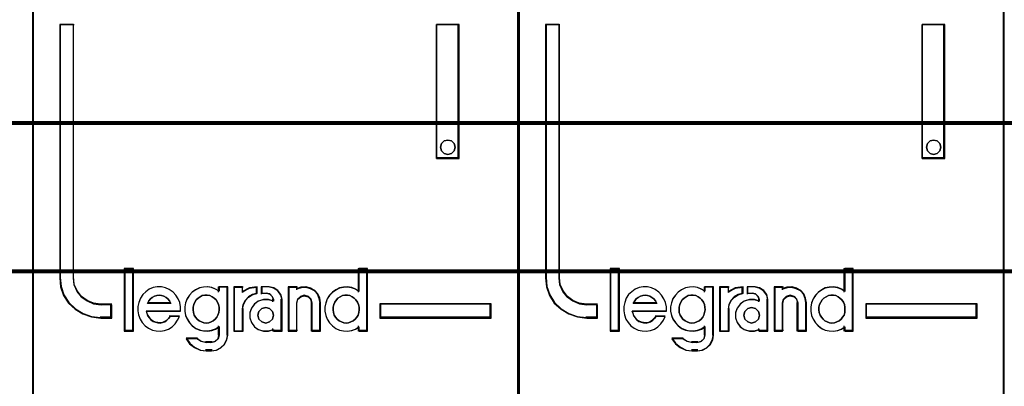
# Model space of a CAD drawing. Header units: millimetres. Extents: x -1290 to 1795, y -4192 to -1311.
# Tile 699 of 1056: x 1452.1 to 1459.39, y -2630.48 to -2627.77. Entities that reach past the tile are written whole.
import ezdxf

# ---------------------------------------------------------------- set-up
doc = ezdxf.new("R2010")
doc.units = ezdxf.units.MM
doc.layers.add('30', color=7, linetype='Continuous')
doc.layers.add('45', color=7, linetype='Continuous')
doc.layers.add('Aparatura', color=7, linetype='Continuous', lineweight=13)

# ---------------------------------------------------------------- blocks, each defined once
blk = doc.blocks.new('*U344')
at = {"layer": '45', "color": 7}
for points in [[(189.646347, -383.521822), (117.625529, -383.521822), (117.625529, -465.544591), (189.646347, -465.544591), (189.646347, -383.521822)], [(189.624863, -383.543367), (117.647013, -383.543367), (117.647013, -465.523047), (189.624863, -465.523047), (189.624863, -383.543367)]]:
    blk.add_lwpolyline(points, close=True, dxfattribs=at)
at = {"layer": '45', "color": 139}
blk.add_lwpolyline([(189.646347, -383.521822), (117.625529, -383.521822), (117.625529, -465.544591), (189.646347, -465.544591), (189.646347, -383.521822)], close=True, dxfattribs=at)
blk = doc.blocks.new('*U345')
at = {"layer": '45', "color": 7}
for points in [[(207.58889, -383.681609), (189.615912, -383.681609), (189.615912, -465.406348), (207.58889, -465.406348), (207.58889, -383.681609)], [(192.539497, -443.75791), (192.539497, -443.268689), (192.137597, -443.268689), (191.865891, -443.230211), (191.628147, -443.12577), (191.418707, -442.977355), (191.254551, -442.773971), (191.147, -442.532109), (191.118697, -442.268259), (191.118697, -432.890603), (190.614908, -432.890603), (190.614908, -442.268259), (190.648871, -442.603568), (190.756422, -442.922386), (190.937559, -443.202727), (191.186624, -443.433595), (191.475312, -443.609495), (191.792303, -443.719432), (192.137597, -443.75791), (192.539497, -443.75791)], [(204.559676, -432.890603), (204.559676, -437.852975), (205.395754, -437.852975), (205.395754, -432.890603), (204.559676, -432.890603)], [(205.21119, -437.304233), (205.247158, -437.434137), (205.21119, -437.575851), (205.115278, -437.664422), (204.977403, -437.705755), (204.845523, -437.664422), (204.749611, -437.575851), (204.713643, -437.434137), (204.749611, -437.304233), (204.845523, -437.203853), (204.977403, -437.174329), (205.115278, -437.203853), (205.21119, -437.304233)], [(193.325446, -444.231885), (193.325446, -441.941007), (193.019302, -441.941007), (193.019302, -444.231885), (193.325446, -444.231885)], [(206.589894, -443.23187), (202.466797, -443.23187), (202.466797, -443.75791), (206.589894, -443.75791), (206.589894, -443.23187)]]:
    blk.add_lwpolyline(points, close=True, dxfattribs=at)
at = {"layer": '45', "color": 139}
for points in [[(207.58889, -383.681609), (189.615912, -383.681609), (189.615912, -465.406348), (207.58889, -465.406348), (207.58889, -383.681609)], [(205.247158, -437.434137), (205.21119, -437.304233), (205.115278, -437.203853), (204.977403, -437.174329), (204.845523, -437.203853), (204.749611, -437.304233), (204.713643, -437.434137), (204.749611, -437.575851), (204.845523, -437.664422), (204.977403, -437.705755), (205.115278, -437.664422), (205.21119, -437.575851), (205.247158, -437.434137)], [(196.031998, -443.942832), (196.130188, -443.931465), (196.216827, -443.903047), (196.297689, -443.857577), (196.367, -443.800741), (196.430535, -443.72117), (196.470966, -443.647282), (196.499846, -443.55066), (196.522949, -443.454038), (196.511398, -443.357416), (196.49407, -443.260794), (196.453639, -443.175539), (196.401655, -443.084601), (196.332345, -443.022081), (196.257258, -442.970928), (196.170619, -442.931142), (196.078205, -442.914092), (195.991567, -442.914092), (195.893376, -442.931142), (195.81829, -442.970928), (195.737427, -443.022081), (195.668116, -443.084601), (195.621909, -443.175539), (195.581478, -443.260794), (195.552598, -443.357416), (195.552598, -443.454038), (195.56415, -443.55066), (195.59303, -443.647282), (195.639237, -443.72117), (195.696996, -443.800741), (195.777858, -443.857577), (195.858721, -443.903047), (195.945359, -443.931465), (196.031998, -443.942832)], [(201.215367, -443.942832), (201.307859, -443.931465), (201.394571, -443.903047), (201.481282, -443.857577), (201.550652, -443.800741), (201.60846, -443.72117), (201.660487, -443.647282), (201.68939, -443.55066), (201.695171, -443.454038), (201.695171, -443.357416), (201.677829, -443.260794), (201.637363, -443.175539), (201.579556, -443.084601), (201.510186, -443.022081), (201.440817, -442.970928), (201.354105, -442.931142), (201.267394, -442.914092), (201.16912, -442.914092), (201.082409, -442.931142), (200.995697, -442.970928), (200.914766, -443.022081), (200.856958, -443.084601), (200.799151, -443.175539), (200.758685, -443.260794), (200.735562, -443.357416), (200.735562, -443.454038), (200.747124, -443.55066), (200.776028, -443.647282), (200.828055, -443.72117), (200.885862, -443.800741), (200.955232, -443.857577), (201.041943, -443.903047), (201.128655, -443.931465), (201.215367, -443.942832)], [(198.531683, -443.655575), (198.490123, -443.514877), (198.383252, -443.409354), (198.240757, -443.368317), (198.098263, -443.409354), (197.991392, -443.514877), (197.949831, -443.655575), (197.991392, -443.796272), (198.098263, -443.901795), (198.240757, -443.942832), (198.383252, -443.901795), (198.490123, -443.796272), (198.531683, -443.655575)]]:
    blk.add_lwpolyline(points, close=True, dxfattribs=at)
at = {"layer": '45', "color": 59}
for points in [[(207.569197, -383.699563), (189.633815, -383.699563), (189.633815, -465.388395), (207.569197, -465.388395), (207.569197, -383.699563)], [(204.559676, -432.890603), (204.559676, -437.852975), (205.395754, -437.852975), (205.395754, -432.890603), (204.559676, -432.890603)], [(205.21119, -437.304233), (205.247158, -437.434137), (205.21119, -437.575851), (205.115278, -437.664422), (204.977403, -437.705755), (204.845523, -437.664422), (204.749611, -437.575851), (204.713643, -437.434137), (204.749611, -437.304233), (204.845523, -437.203853), (204.977403, -437.174329), (205.115278, -437.203853), (205.21119, -437.304233)], [(193.343349, -444.249839), (193.343349, -441.923053), (192.999608, -441.923053), (192.999608, -444.249839), (193.343349, -444.249839)], [(200.431208, -443.353637), (200.431208, -443.515064), (200.459647, -443.665359), (200.516523, -443.804521), (200.601838, -443.938116), (200.709903, -444.049446), (200.835031, -444.144076), (200.965847, -444.205307), (201.113726, -444.238706), (201.267292, -444.249839), (201.420859, -444.222006), (201.56305, -444.166341), (201.688178, -444.082844), (201.688178, -444.249839), (202.006686, -444.249839), (202.006686, -441.923053), (201.688178, -441.923053), (201.688178, -442.78029), (201.56305, -442.696793), (201.420859, -442.646695), (201.267292, -442.618862), (201.113726, -442.629995), (200.965847, -442.657828), (200.835031, -442.724625), (200.709903, -442.808122), (200.601838, -442.919452), (200.516523, -443.053047), (200.459647, -443.203342), (200.431208, -443.353637)], [(193.504477, -443.492939), (193.532942, -443.644319), (193.589871, -443.795699), (193.669573, -443.924652), (193.772046, -444.042392), (193.89729, -444.137705), (194.045307, -444.204985), (194.187631, -444.238625), (194.34134, -444.249839), (194.49505, -444.221805), (194.643066, -444.165739), (194.774004, -444.081639), (194.88217, -443.975112), (194.97895, -443.840552), (195.047266, -443.700385), (194.699996, -443.700385), (194.643066, -443.773272), (194.574751, -443.840552), (194.49505, -443.891012), (194.421041, -443.919045), (194.335647, -443.935865), (194.24456, -443.924652), (194.159166, -443.907832), (194.073772, -443.879799), (193.994071, -443.823732), (193.937141, -443.756452), (193.880212, -443.677959), (193.851747, -443.593859), (193.823282, -443.509759), (195.087116, -443.509759), (195.087116, -443.347165), (195.058651, -443.184572), (194.996029, -443.044405), (194.910635, -442.909845), (194.808162, -442.797712), (194.671531, -442.702398), (194.5349, -442.646332), (194.381191, -442.607085), (194.227481, -442.607085), (194.073772, -442.635118), (193.931448, -442.691185), (193.806203, -442.786498), (193.686651, -442.893025), (193.601257, -443.027585), (193.544328, -443.178965), (193.504477, -443.330345), (193.504477, -443.492939)], [(195.328137, -443.041368), (195.271295, -443.191696), (195.242874, -443.342025), (195.242874, -443.503489), (195.271295, -443.653817), (195.328137, -443.793011), (195.419085, -443.926636), (195.521402, -444.03799), (195.646456, -444.132642), (195.794246, -444.193887), (195.936352, -444.227293), (196.089827, -444.238429), (196.237618, -444.21059), (196.379724, -444.154913), (196.516146, -444.071397), (196.516146, -444.388757), (196.476356, -444.52795), (196.368356, -444.622602), (196.237618, -444.661576), (196.032985, -444.661576), (195.851089, -444.622602), (195.686245, -444.52795), (195.294032, -444.52795), (195.42477, -444.711685), (195.600982, -444.850878), (195.811299, -444.94553), (196.032985, -444.973368), (196.237618, -444.973368), (196.419514, -444.94553), (196.578673, -444.862014), (196.715095, -444.739524), (196.800359, -444.566924), (196.834464, -444.388757), (196.834464, -442.607085), (196.516146, -442.607085), (196.516146, -442.768549), (196.379724, -442.685033), (196.237618, -442.634924), (196.089827, -442.607085), (195.936352, -442.618221), (195.794246, -442.646059), (195.646456, -442.712872), (195.521402, -442.796388), (195.419085, -442.907742), (195.328137, -443.041368)], [(197.056463, -442.607085), (197.056463, -444.249839), (197.38146, -444.249839), (197.38146, -443.425659), (197.410477, -443.263065), (197.485923, -443.100472), (197.607797, -442.977125), (197.752884, -442.893025), (197.921186, -442.842565), (197.921186, -442.607085), (197.636814, -442.646332), (197.38146, -442.780892), (197.38146, -442.607085), (197.056463, -442.607085)], [(197.074367, -442.625039), (197.074367, -444.231885), (197.385905, -444.231885), (197.385905, -443.42572), (197.413721, -443.26668), (197.486043, -443.107641), (197.60287, -442.98699), (197.74195, -442.904729), (197.903283, -442.855372), (197.903283, -442.625039), (197.630686, -442.663428), (197.385905, -442.795046), (197.385905, -442.625039), (197.074367, -442.625039)], [(197.708173, -443.397625), (197.650848, -443.565825), (197.650848, -443.756452), (197.708173, -443.924652), (197.822822, -444.081639), (197.966133, -444.182559), (198.155304, -444.238625), (198.338743, -444.238625), (198.522181, -444.182559), (198.522181, -444.249839), (198.843198, -444.249839), (198.843198, -443.072438), (198.803071, -442.893025), (198.694155, -442.741645), (198.539378, -442.646332), (198.35594, -442.607085), (198.092247, -442.607085), (198.092247, -442.842565), (198.281418, -442.842565), (198.396067, -442.870598), (198.482054, -442.960305), (198.522181, -443.072438), (198.522181, -443.139719), (198.338743, -443.083652), (198.155304, -443.083652), (197.966133, -443.139719), (197.822822, -443.246245), (197.708173, -443.397625)], [(199.075939, -442.607085), (199.075939, -444.249839), (199.385957, -444.249839), (199.385957, -443.195785), (199.426144, -443.055618), (199.529483, -442.960305), (199.667269, -442.921058), (199.816536, -442.960305), (199.908393, -443.055618), (199.948581, -443.195785), (199.948581, -444.249839), (200.27008, -444.249839), (200.27008, -443.195785), (200.241375, -443.027585), (200.172482, -442.864992), (200.057661, -442.741645), (199.902652, -442.657545), (199.736161, -442.607085), (199.552447, -442.618298), (199.385957, -442.674365), (199.385957, -442.607085), (199.075939, -442.607085)], [(199.095633, -442.625039), (199.095633, -444.231885), (199.395425, -444.231885), (199.395425, -443.200871), (199.434287, -443.063768), (199.534217, -442.970538), (199.667458, -442.932149), (199.811802, -442.970538), (199.900629, -443.063768), (199.939491, -443.200871), (199.939491, -444.231885), (200.250387, -444.231885), (200.250387, -443.200871), (200.222628, -443.036347), (200.156008, -442.877308), (200.044974, -442.756658), (199.895078, -442.674396), (199.734078, -442.625039), (199.556424, -442.636007), (199.395425, -442.690848), (199.395425, -442.625039), (199.095633, -442.625039)], [(194.679044, -443.127116), (194.725472, -443.221098), (193.86075, -443.221098), (193.912982, -443.127116), (193.971017, -443.051931), (194.040659, -443.001808), (194.127711, -442.945419), (194.20896, -442.926622), (194.296013, -442.914092), (194.383066, -442.926622), (194.470118, -442.945419), (194.551367, -443.001808), (194.621009, -443.051931), (194.679044, -443.127116)], [(194.725472, -443.221098), (193.86075, -443.221098), (193.912982, -443.127116), (193.971017, -443.051931), (194.040659, -443.001808), (194.127711, -442.945419), (194.20896, -442.926622), (194.296013, -442.914092), (194.383066, -442.926622), (194.470118, -442.945419), (194.551367, -443.001808), (194.621009, -443.051931), (194.679044, -443.127116), (194.725472, -443.221098)], [(196.430535, -443.72117), (196.367, -443.800741), (196.297689, -443.857577), (196.216827, -443.903047), (196.130188, -443.931465), (196.031998, -443.942832), (195.945359, -443.931465), (195.858721, -443.903047), (195.777858, -443.857577), (195.696996, -443.800741), (195.639237, -443.72117), (195.59303, -443.647282), (195.56415, -443.55066), (195.552598, -443.454038), (195.552598, -443.357416), (195.581478, -443.260794), (195.621909, -443.175539), (195.668116, -443.084601), (195.737427, -443.022081), (195.81829, -442.970928), (195.893376, -442.931142), (195.991567, -442.914092), (196.078205, -442.914092), (196.170619, -442.931142), (196.257258, -442.970928), (196.332345, -443.022081), (196.401655, -443.084601), (196.453639, -443.175539), (196.49407, -443.260794), (196.511398, -443.357416), (196.522949, -443.454038), (196.499846, -443.55066), (196.470966, -443.647282), (196.430535, -443.72117)], [(195.621909, -443.175539), (195.668116, -443.084601), (195.737427, -443.022081), (195.81829, -442.970928), (195.893376, -442.931142), (195.991567, -442.914092), (196.078205, -442.914092), (196.170619, -442.931142), (196.257258, -442.970928), (196.332345, -443.022081), (196.401655, -443.084601), (196.453639, -443.175539), (196.49407, -443.260794), (196.511398, -443.357416), (196.522949, -443.454038), (196.499846, -443.55066), (196.470966, -443.647282), (196.430535, -443.72117), (196.367, -443.800741), (196.297689, -443.857577), (196.216827, -443.903047), (196.130188, -443.931465), (196.031998, -443.942832), (195.945359, -443.931465), (195.858721, -443.903047), (195.777858, -443.857577), (195.696996, -443.800741), (195.639237, -443.72117), (195.59303, -443.647282), (195.56415, -443.55066), (195.552598, -443.454038), (195.552598, -443.357416), (195.581478, -443.260794), (195.621909, -443.175539)], [(201.354105, -442.931142), (201.440817, -442.970928), (201.510186, -443.022081), (201.579556, -443.084601), (201.637363, -443.175539), (201.677829, -443.260794), (201.695171, -443.357416), (201.695171, -443.454038), (201.68939, -443.55066), (201.660487, -443.647282), (201.60846, -443.72117), (201.550652, -443.800741), (201.481282, -443.857577), (201.394571, -443.903047), (201.307859, -443.931465), (201.215367, -443.942832), (201.128655, -443.931465), (201.041943, -443.903047), (200.955232, -443.857577), (200.885862, -443.800741), (200.828055, -443.72117), (200.776028, -443.647282), (200.747124, -443.55066), (200.735562, -443.454038), (200.735562, -443.357416), (200.758685, -443.260794), (200.799151, -443.175539), (200.856958, -443.084601), (200.914766, -443.022081), (200.995697, -442.970928), (201.082409, -442.931142), (201.16912, -442.914092), (201.267394, -442.914092), (201.354105, -442.931142)], [(200.758685, -443.260794), (200.799151, -443.175539), (200.856958, -443.084601), (200.914766, -443.022081), (200.995697, -442.970928), (201.082409, -442.931142), (201.16912, -442.914092), (201.267394, -442.914092), (201.354105, -442.931142), (201.440817, -442.970928), (201.510186, -443.022081), (201.579556, -443.084601), (201.637363, -443.175539), (201.677829, -443.260794), (201.695171, -443.357416), (201.695171, -443.454038), (201.68939, -443.55066), (201.660487, -443.647282), (201.60846, -443.72117), (201.550652, -443.800741), (201.481282, -443.857577), (201.394571, -443.903047), (201.307859, -443.931465), (201.215367, -443.942832), (201.128655, -443.931465), (201.041943, -443.903047), (200.955232, -443.857577), (200.885862, -443.800741), (200.828055, -443.72117), (200.776028, -443.647282), (200.747124, -443.55066), (200.735562, -443.454038), (200.735562, -443.357416), (200.758685, -443.260794)], [(198.490123, -443.514877), (198.531683, -443.655575), (198.490123, -443.796272), (198.383252, -443.901795), (198.240757, -443.942832), (198.098263, -443.901795), (197.991392, -443.796272), (197.949831, -443.655575), (197.991392, -443.514877), (198.098263, -443.409354), (198.240757, -443.368317), (198.383252, -443.409354), (198.490123, -443.514877)], [(197.949831, -443.655575), (197.991392, -443.514877), (198.098263, -443.409354), (198.240757, -443.368317), (198.383252, -443.409354), (198.490123, -443.514877), (198.531683, -443.655575), (198.490123, -443.796272), (198.383252, -443.901795), (198.240757, -443.942832), (198.098263, -443.901795), (197.991392, -443.796272), (197.949831, -443.655575)], [(206.570201, -443.249824), (202.4847, -443.249824), (202.4847, -443.738161), (206.570201, -443.738161), (206.570201, -443.249824)]]:
    blk.add_lwpolyline(points, close=True, dxfattribs=at)
at = {"layer": '45', "color": 139}
for points in [[(190.614908, -432.890603), (190.614908, -442.273148)], [(190.614908, -432.890603), (191.146631, -432.890603)], [(191.107244, -432.890603), (191.107244, -442.273148)], [(204.559676, -437.852975), (204.559676, -432.890603)], [(204.559676, -432.890603), (205.395754, -432.890603)], [(205.358157, -437.852975), (205.358157, -432.890603)], [(204.559676, -437.815272), (205.395754, -437.815272)], [(192.999608, -441.923053), (192.999608, -444.249839)], [(192.999608, -441.923053), (193.343349, -441.923053)], [(193.305752, -441.923053), (193.305752, -444.249839)], [(201.657575, -441.923053), (201.657575, -442.804575)], [(201.657575, -441.923053), (202.006686, -441.923053)], [(201.967299, -441.923053), (201.967299, -444.249839)], [(190.614908, -442.235446), (190.64905, -442.578141), (190.757168, -442.903982), (190.939261, -443.190497), (191.189639, -443.426451), (191.47985, -443.606226), (191.798513, -443.718585), (192.145628, -443.75791)], [(191.107244, -442.235446), (191.136088, -442.508183), (191.245696, -442.758191), (191.412991, -442.968426), (191.626436, -443.12184), (191.868725, -443.229798), (192.145628, -443.269573)], [(195.087116, -443.509759), (195.087116, -443.347165), (195.058651, -443.184572), (194.996029, -443.044405), (194.910635, -442.909845), (194.808162, -442.797712), (194.671531, -442.702398), (194.5349, -442.646332), (194.381191, -442.607085), (194.227481, -442.607085), (194.073772, -442.635118), (193.931448, -442.691185), (193.806203, -442.786498), (193.686651, -442.893025), (193.601257, -443.027585), (193.544328, -443.178965), (193.504477, -443.330345), (193.504477, -443.492939), (193.532942, -443.644319), (193.589871, -443.795699), (193.669573, -443.924652), (193.772046, -444.042392), (193.89729, -444.137705), (194.045307, -444.204985), (194.187631, -444.238625), (194.34134, -444.249839), (194.49505, -444.221805), (194.643066, -444.165739), (194.774004, -444.081639), (194.88217, -443.975112), (194.97895, -443.840552), (195.047266, -443.700385)], [(196.522949, -442.769678), (196.385798, -442.685578), (196.242933, -442.635118), (196.094353, -442.607085), (195.940058, -442.618298), (195.797192, -442.646332), (195.648612, -442.713612), (195.52289, -442.797712), (195.420027, -442.909845), (195.328593, -443.044405), (195.271447, -443.195785), (195.242874, -443.347165), (195.242874, -443.509759), (195.271447, -443.661139), (195.328593, -443.801305), (195.420027, -443.935865), (195.52289, -444.047999), (195.648612, -444.143312), (195.797192, -444.204985), (195.940058, -444.238625), (196.094353, -444.249839), (196.242933, -444.221805), (196.385798, -444.165739), (196.522949, -444.081639)], [(196.485353, -442.607085), (196.485353, -442.804575)], [(196.485353, -442.607085), (196.834464, -442.607085)], [(196.795077, -442.607085), (196.795077, -444.397058)], [(197.056463, -442.607085), (197.056463, -444.249839)], [(197.056463, -442.607085), (197.405575, -442.607085)], [(197.921186, -442.607085), (197.629711, -442.654112), (197.367978, -442.815347)], [(197.367978, -442.607085), (197.367978, -442.815347)], [(197.921186, -442.836891), (197.74868, -442.889561), (197.599969, -442.977343), (197.475051, -443.106091), (197.397721, -443.275805), (197.367978, -443.445518)], [(197.883589, -442.607085), (197.883589, -442.874594)], [(198.076943, -442.607085), (198.076943, -442.874594)], [(198.370555, -442.607085), (198.076943, -442.607085)], [(198.076943, -442.836891), (198.298942, -442.836891)], [(198.531683, -443.099013), (198.486627, -442.971149), (198.390078, -442.868857), (198.261346, -442.836891)], [(198.843198, -443.099013), (198.801179, -442.909354), (198.687125, -442.749329), (198.525049, -442.648573), (198.332958, -442.607085)], [(199.075939, -442.607085), (199.075939, -444.249839)], [(199.075939, -442.607085), (199.414309, -442.607085)], [(200.27008, -443.221098), (200.241075, -443.045666), (200.171461, -442.876081), (200.05544, -442.747431), (199.89881, -442.659715), (199.730579, -442.607085), (199.544944, -442.618781), (199.376712, -442.677258)], [(199.376712, -442.607085), (199.376712, -442.711216)], [(201.695171, -442.769678), (201.569347, -442.685578), (201.426365, -442.635118), (201.271944, -442.607085), (201.117523, -442.618298), (200.968822, -442.646332), (200.837278, -442.713612), (200.711454, -442.797712), (200.602787, -442.909845), (200.516998, -443.044405), (200.459805, -443.195785), (200.431208, -443.347165), (200.431208, -443.509759), (200.459805, -443.661139), (200.516998, -443.801305), (200.602787, -443.935865), (200.711454, -444.047999), (200.837278, -444.143312), (200.968822, -444.204985), (201.117523, -444.238625), (201.271944, -444.249839), (201.426365, -444.221805), (201.569347, -444.165739), (201.695171, -444.081639)], [(194.725472, -443.221098), (194.679044, -443.127116), (194.621009, -443.051931), (194.551367, -443.001808), (194.470118, -442.945419), (194.383066, -442.926622), (194.296013, -442.914092), (194.20896, -442.926622), (194.127711, -442.945419), (194.040659, -443.001808), (193.971017, -443.051931), (193.912982, -443.127116), (193.86075, -443.221098)], [(193.86075, -443.1816), (194.725472, -443.1816)], [(198.531683, -443.128733), (198.346244, -443.072083), (198.160805, -443.072083), (197.969571, -443.128733), (197.824697, -443.236367), (197.708798, -443.389321), (197.650848, -443.55927), (197.650848, -443.751879), (197.708798, -443.921828), (197.824697, -444.080447), (197.969571, -444.182417), (198.160805, -444.239066), (198.346244, -444.239066), (198.531683, -444.182417)], [(198.494087, -443.061311), (198.494087, -443.165442)], [(198.803811, -443.061311), (198.803811, -444.249839)], [(199.958565, -443.221098), (199.917004, -443.064462), (199.822008, -442.95795), (199.667639, -442.914092), (199.525144, -442.95795), (199.418273, -443.064462), (199.376712, -443.221098)], [(199.376712, -443.1816), (199.376712, -444.249839)], [(199.919178, -443.1816), (199.919178, -444.249839)], [(200.230693, -443.1816), (200.230693, -444.249839)], [(192.106241, -443.23187), (192.539497, -443.23187)], [(192.50011, -443.23187), (192.50011, -443.75791)], [(192.50011, -443.23187), (192.50011, -443.75791)], [(193.815992, -443.488606), (195.087116, -443.488606)], [(193.815992, -443.488606), (193.844997, -443.578256), (193.874003, -443.667906), (193.932014, -443.751579), (193.990025, -443.823299), (194.07124, -443.883066), (194.158256, -443.912949), (194.245273, -443.930879), (194.33809, -443.942832), (194.425106, -443.924902), (194.50052, -443.895019), (194.581736, -443.841229), (194.651349, -443.769509), (194.70936, -443.691813)], [(197.056463, -444.249839), (197.405575, -444.249839), (197.405575, -443.40602)], [(202.466797, -443.23187), (206.589894, -443.23187)], [(202.466797, -443.23187), (202.466797, -443.75791)], [(206.550507, -443.75791), (206.550507, -443.23187)], [(192.106241, -443.718412), (192.539497, -443.718412)], [(194.669973, -443.675324), (195.047729, -443.675324)], [(202.466797, -443.718412), (206.589894, -443.718412)], [(192.999608, -444.212136), (193.343349, -444.212136)], [(196.485353, -444.046963), (196.485353, -444.397058)], [(198.494087, -444.145708), (198.494087, -444.249839)], [(198.494087, -444.212136), (198.843198, -444.212136)], [(199.075939, -444.212136), (199.414309, -444.212136)], [(199.919178, -444.212136), (200.27008, -444.212136)], [(201.657575, -444.046963), (201.657575, -444.249839)], [(201.657575, -444.212136), (202.006686, -444.212136)], [(195.291212, -444.497598), (195.42583, -444.693853), (195.607272, -444.842531), (195.823831, -444.943633), (196.052096, -444.973368)], [(195.291212, -444.497598), (195.713727, -444.497598)], [(195.67434, -444.497598), (195.853929, -444.617139), (196.052096, -444.666362)], [(196.012709, -444.628659), (196.252612, -444.628659)], [(196.213225, -444.973368), (196.402555, -444.94413), (196.568219, -444.856413), (196.710216, -444.727763), (196.798965, -444.546483), (196.834464, -444.359355)], [(196.213225, -444.666362), (196.358606, -444.622504), (196.478703, -444.515991), (196.522949, -444.359355)], [(196.252612, -444.935666), (196.012709, -444.935666)]]:
    blk.add_lwpolyline(points, dxfattribs=at)
at = {"layer": '45', "color": 1}
for points in [[(192.539497, -443.75791), (192.539497, -443.268689), (192.137597, -443.268689), (191.865891, -443.230211), (191.628147, -443.12577), (191.418707, -442.977355), (191.254551, -442.773971), (191.147, -442.532109), (191.118697, -442.268259), (191.118697, -432.890603), (190.614908, -432.890603), (190.614908, -442.268259), (190.648871, -442.603568), (190.756422, -442.922386), (190.937559, -443.202727), (191.186624, -443.433595), (191.475312, -443.609495), (191.792303, -443.719432), (192.137597, -443.75791), (192.539497, -443.75791)], [(192.521594, -443.738161), (192.521594, -443.250718), (192.127172, -443.250718), (191.86052, -443.21238), (191.6272, -443.108319), (191.421655, -442.960443), (191.260553, -442.757798), (191.155004, -442.516815), (191.127228, -442.253924), (191.127228, -432.910351), (190.632811, -432.910351), (190.632811, -442.253924), (190.666142, -442.588015), (190.771692, -442.905674), (190.94946, -443.184995), (191.19389, -443.415025), (191.477208, -443.590285), (191.788302, -443.699823), (192.127172, -443.738161), (192.521594, -443.738161)], [(206.589894, -443.23187), (202.466797, -443.23187), (202.466797, -443.75791), (206.589894, -443.75791), (206.589894, -443.23187)]]:
    blk.add_lwpolyline(points, close=True, dxfattribs=at)
blk = doc.blocks.new('*U346')
at = {"layer": '45', "color": 7}
for points in [[(225.574401, -383.681609), (207.601423, -383.681609), (207.601423, -465.406348), (225.574401, -465.406348), (225.574401, -383.681609)], [(210.525008, -443.75791), (210.525008, -443.268689), (210.123109, -443.268689), (209.851402, -443.230211), (209.613658, -443.12577), (209.404218, -442.977355), (209.240062, -442.773971), (209.132511, -442.532109), (209.104208, -442.268259), (209.104208, -432.890603), (208.600419, -432.890603), (208.600419, -442.268259), (208.634382, -442.603568), (208.741933, -442.922386), (208.92307, -443.202727), (209.172135, -443.433595), (209.460823, -443.609495), (209.777815, -443.719432), (210.123109, -443.75791), (210.525008, -443.75791)], [(222.545187, -432.890603), (222.545187, -437.852975), (223.383055, -437.852975), (223.383055, -432.890603), (222.545187, -432.890603)], [(223.196822, -437.304233), (223.232669, -437.434137), (223.196822, -437.575851), (223.101231, -437.664422), (222.963819, -437.705755), (222.832382, -437.664422), (222.736791, -437.575851), (222.700945, -437.434137), (222.736791, -437.304233), (222.832382, -437.203853), (222.963819, -437.174329), (223.101231, -437.203853), (223.196822, -437.304233)], [(211.312747, -444.231885), (211.312747, -441.941007), (211.004813, -441.941007), (211.004813, -444.231885), (211.312747, -444.231885)], [(224.575405, -443.23187), (220.454099, -443.23187), (220.454099, -443.75791), (224.575405, -443.75791), (224.575405, -443.23187)]]:
    blk.add_lwpolyline(points, close=True, dxfattribs=at)
at = {"layer": '45', "color": 139}
for points in [[(225.574401, -383.681609), (207.601423, -383.681609), (207.601423, -465.406348), (225.574401, -465.406348), (225.574401, -383.681609)], [(223.232669, -437.434137), (223.196822, -437.304233), (223.101231, -437.203853), (222.963819, -437.174329), (222.832382, -437.203853), (222.736791, -437.304233), (222.700945, -437.434137), (222.736791, -437.575851), (222.832382, -437.664422), (222.963819, -437.705755), (223.101231, -437.664422), (223.196822, -437.575851), (223.232669, -437.434137)], [(214.019299, -443.942832), (214.11749, -443.931465), (214.204128, -443.903047), (214.284991, -443.857577), (214.354301, -443.800741), (214.417836, -443.72117), (214.458268, -443.647282), (214.487147, -443.55066), (214.510251, -443.454038), (214.498699, -443.357416), (214.481371, -443.260794), (214.44094, -443.175539), (214.388957, -443.084601), (214.319646, -443.022081), (214.244559, -442.970928), (214.157921, -442.931142), (214.065506, -442.914092), (213.978868, -442.914092), (213.880678, -442.931142), (213.805591, -442.970928), (213.724728, -443.022081), (213.655418, -443.084601), (213.60921, -443.175539), (213.568779, -443.260794), (213.5399, -443.357416), (213.5399, -443.454038), (213.551451, -443.55066), (213.580331, -443.647282), (213.626538, -443.72117), (213.684297, -443.800741), (213.76516, -443.857577), (213.846022, -443.903047), (213.932661, -443.931465), (214.019299, -443.942832)], [(219.201773, -443.942832), (219.294438, -443.931465), (219.381311, -443.903047), (219.468185, -443.857577), (219.537684, -443.800741), (219.595599, -443.72117), (219.647723, -443.647282), (219.676681, -443.55066), (219.682473, -443.454038), (219.682473, -443.357416), (219.665098, -443.260794), (219.624557, -443.175539), (219.566641, -443.084601), (219.497143, -443.022081), (219.427644, -442.970928), (219.34077, -442.931142), (219.253897, -442.914092), (219.15544, -442.914092), (219.068567, -442.931142), (218.981693, -442.970928), (218.900612, -443.022081), (218.842696, -443.084601), (218.78478, -443.175539), (218.744239, -443.260794), (218.721073, -443.357416), (218.721073, -443.454038), (218.732656, -443.55066), (218.761614, -443.647282), (218.813738, -443.72117), (218.871654, -443.800741), (218.941153, -443.857577), (219.028026, -443.903047), (219.114899, -443.931465), (219.201773, -443.942832)], [(216.518985, -443.655575), (216.477424, -443.514877), (216.370553, -443.409354), (216.228059, -443.368317), (216.085564, -443.409354), (215.978693, -443.514877), (215.937132, -443.655575), (215.978693, -443.796272), (216.085564, -443.901795), (216.228059, -443.942832), (216.370553, -443.901795), (216.477424, -443.796272), (216.518985, -443.655575)]]:
    blk.add_lwpolyline(points, close=True, dxfattribs=at)
at = {"layer": '45', "color": 59}
for points in [[(225.556498, -383.699563), (207.621116, -383.699563), (207.621116, -465.388395), (225.556498, -465.388395), (225.556498, -383.699563)], [(222.545187, -432.890603), (222.545187, -437.852975), (223.383055, -437.852975), (223.383055, -432.890603), (222.545187, -432.890603)], [(223.196822, -437.304233), (223.232669, -437.434137), (223.196822, -437.575851), (223.101231, -437.664422), (222.963819, -437.705755), (222.832382, -437.664422), (222.736791, -437.575851), (222.700945, -437.434137), (222.736791, -437.304233), (222.832382, -437.203853), (222.963819, -437.174329), (223.101231, -437.203853), (223.196822, -437.304233)], [(211.33065, -444.249839), (211.33065, -441.923053), (210.986909, -441.923053), (210.986909, -444.249839), (211.33065, -444.249839)], [(218.416719, -443.353637), (218.416719, -443.515064), (218.445158, -443.665359), (218.502034, -443.804521), (218.587349, -443.938116), (218.695414, -444.049446), (218.820542, -444.144076), (218.951358, -444.205307), (219.099237, -444.238706), (219.252803, -444.249839), (219.40637, -444.222006), (219.548561, -444.166341), (219.673689, -444.082844), (219.673689, -444.249839), (219.992197, -444.249839), (219.992197, -441.923053), (219.673689, -441.923053), (219.673689, -442.78029), (219.548561, -442.696793), (219.40637, -442.646695), (219.252803, -442.618862), (219.099237, -442.629995), (218.951358, -442.657828), (218.820542, -442.724625), (218.695414, -442.808122), (218.587349, -442.919452), (218.502034, -443.053047), (218.445158, -443.203342), (218.416719, -443.353637)], [(211.491779, -443.492939), (211.520211, -443.644319), (211.577076, -443.795699), (211.656687, -443.924652), (211.759044, -444.042392), (211.884147, -444.137705), (212.031997, -444.204985), (212.174159, -444.238625), (212.327695, -444.249839), (212.481231, -444.221805), (212.62908, -444.165739), (212.759869, -444.081639), (212.867913, -443.975112), (212.964584, -443.840552), (213.032822, -443.700385), (212.685945, -443.700385), (212.62908, -443.773272), (212.560842, -443.840552), (212.481231, -443.891012), (212.407306, -443.919045), (212.322008, -443.935865), (212.231024, -443.924652), (212.145727, -443.907832), (212.060429, -443.879799), (211.980818, -443.823732), (211.923953, -443.756452), (211.867088, -443.677959), (211.838655, -443.593859), (211.810223, -443.509759), (213.072627, -443.509759), (213.072627, -443.347165), (213.044195, -443.184572), (212.981643, -443.044405), (212.896346, -442.909845), (212.793988, -442.797712), (212.657512, -442.702398), (212.521036, -442.646332), (212.3675, -442.607085), (212.213965, -442.607085), (212.060429, -442.635118), (211.918266, -442.691185), (211.793163, -442.786498), (211.673747, -442.893025), (211.588449, -443.027585), (211.531584, -443.178965), (211.491779, -443.330345), (211.491779, -443.492939)], [(213.313648, -443.041368), (213.256806, -443.191696), (213.228385, -443.342025), (213.228385, -443.503489), (213.256806, -443.653817), (213.313648, -443.793011), (213.404597, -443.926636), (213.506913, -444.03799), (213.631967, -444.132642), (213.779757, -444.193887), (213.921863, -444.227293), (214.075338, -444.238429), (214.223129, -444.21059), (214.365235, -444.154913), (214.501657, -444.071397), (214.501657, -444.388757), (214.461867, -444.52795), (214.353867, -444.622602), (214.223129, -444.661576), (214.018496, -444.661576), (213.8366, -444.622602), (213.671756, -444.52795), (213.279543, -444.52795), (213.410281, -444.711685), (213.586493, -444.850878), (213.79681, -444.94553), (214.018496, -444.973368), (214.223129, -444.973368), (214.405025, -444.94553), (214.564184, -444.862014), (214.700606, -444.739524), (214.78587, -444.566924), (214.819975, -444.388757), (214.819975, -442.607085), (214.501657, -442.607085), (214.501657, -442.768549), (214.365235, -442.685033), (214.223129, -442.634924), (214.075338, -442.607085), (213.921863, -442.618221), (213.779757, -442.646059), (213.631967, -442.712872), (213.506913, -442.796388), (213.404597, -442.907742), (213.313648, -443.041368)], [(215.043765, -442.607085), (215.043765, -444.249839), (215.368761, -444.249839), (215.368761, -443.425659), (215.397779, -443.263065), (215.473224, -443.100472), (215.595098, -442.977125), (215.740186, -442.893025), (215.908487, -442.842565), (215.908487, -442.607085), (215.624115, -442.646332), (215.368761, -442.780892), (215.368761, -442.607085), (215.043765, -442.607085)], [(215.061668, -442.625039), (215.061668, -444.231885), (215.373207, -444.231885), (215.373207, -443.42572), (215.401023, -443.26668), (215.473344, -443.107641), (215.590172, -442.98699), (215.729251, -442.904729), (215.890584, -442.855372), (215.890584, -442.625039), (215.617987, -442.663428), (215.373207, -442.795046), (215.373207, -442.625039), (215.061668, -442.625039)], [(215.693684, -443.397625), (215.636359, -443.565825), (215.636359, -443.756452), (215.693684, -443.924652), (215.808333, -444.081639), (215.951644, -444.182559), (216.140815, -444.238625), (216.324254, -444.238625), (216.507692, -444.182559), (216.507692, -444.249839), (216.828709, -444.249839), (216.828709, -443.072438), (216.788582, -442.893025), (216.679666, -442.741645), (216.524889, -442.646332), (216.341451, -442.607085), (216.077758, -442.607085), (216.077758, -442.842565), (216.266929, -442.842565), (216.381578, -442.870598), (216.467565, -442.960305), (216.507692, -443.072438), (216.507692, -443.139719), (216.324254, -443.083652), (216.140815, -443.083652), (215.951644, -443.139719), (215.808333, -443.246245), (215.693684, -443.397625)], [(217.063241, -442.607085), (217.063241, -444.249839), (217.372793, -444.249839), (217.372793, -443.195785), (217.41292, -443.055618), (217.516105, -442.960305), (217.653683, -442.921058), (217.802727, -442.960305), (217.894447, -443.055618), (217.934574, -443.195785), (217.934574, -444.249839), (218.255591, -444.249839), (218.255591, -443.195785), (218.226929, -443.027585), (218.158139, -442.864992), (218.04349, -442.741645), (217.888714, -442.657545), (217.722473, -442.607085), (217.539034, -442.618298), (217.372793, -442.674365), (217.372793, -442.607085), (217.063241, -442.607085)], [(217.081144, -442.625039), (217.081144, -444.231885), (217.381401, -444.231885), (217.381401, -443.200871), (217.420323, -443.063768), (217.520408, -442.970538), (217.653856, -442.932149), (217.798424, -442.970538), (217.887389, -443.063768), (217.926311, -443.200871), (217.926311, -444.231885), (218.237688, -444.231885), (218.237688, -443.200871), (218.209886, -443.036347), (218.143163, -442.877308), (218.031957, -442.756658), (217.881828, -442.674396), (217.720579, -442.625039), (217.542649, -442.636007), (217.381401, -442.690848), (217.381401, -442.625039), (217.081144, -442.625039)], [(212.66625, -443.127116), (212.712774, -443.221098), (211.846261, -443.221098), (211.898601, -443.127116), (211.956756, -443.051931), (212.026542, -443.001808), (212.113775, -442.945419), (212.195192, -442.926622), (212.282425, -442.914092), (212.369658, -442.926622), (212.456891, -442.945419), (212.538308, -443.001808), (212.608094, -443.051931), (212.66625, -443.127116)], [(212.712774, -443.221098), (211.846261, -443.221098), (211.898601, -443.127116), (211.956756, -443.051931), (212.026542, -443.001808), (212.113775, -442.945419), (212.195192, -442.926622), (212.282425, -442.914092), (212.369658, -442.926622), (212.456891, -442.945419), (212.538308, -443.001808), (212.608094, -443.051931), (212.66625, -443.127116), (212.712774, -443.221098)], [(214.417836, -443.72117), (214.354301, -443.800741), (214.284991, -443.857577), (214.204128, -443.903047), (214.11749, -443.931465), (214.019299, -443.942832), (213.932661, -443.931465), (213.846022, -443.903047), (213.76516, -443.857577), (213.684297, -443.800741), (213.626538, -443.72117), (213.580331, -443.647282), (213.551451, -443.55066), (213.5399, -443.454038), (213.5399, -443.357416), (213.568779, -443.260794), (213.60921, -443.175539), (213.655418, -443.084601), (213.724728, -443.022081), (213.805591, -442.970928), (213.880678, -442.931142), (213.978868, -442.914092), (214.065506, -442.914092), (214.157921, -442.931142), (214.244559, -442.970928), (214.319646, -443.022081), (214.388957, -443.084601), (214.44094, -443.175539), (214.481371, -443.260794), (214.498699, -443.357416), (214.510251, -443.454038), (214.487147, -443.55066), (214.458268, -443.647282), (214.417836, -443.72117)], [(213.60921, -443.175539), (213.655418, -443.084601), (213.724728, -443.022081), (213.805591, -442.970928), (213.880678, -442.931142), (213.978868, -442.914092), (214.065506, -442.914092), (214.157921, -442.931142), (214.244559, -442.970928), (214.319646, -443.022081), (214.388957, -443.084601), (214.44094, -443.175539), (214.481371, -443.260794), (214.498699, -443.357416), (214.510251, -443.454038), (214.487147, -443.55066), (214.458268, -443.647282), (214.417836, -443.72117), (214.354301, -443.800741), (214.284991, -443.857577), (214.204128, -443.903047), (214.11749, -443.931465), (214.019299, -443.942832), (213.932661, -443.931465), (213.846022, -443.903047), (213.76516, -443.857577), (213.684297, -443.800741), (213.626538, -443.72117), (213.580331, -443.647282), (213.551451, -443.55066), (213.5399, -443.454038), (213.5399, -443.357416), (213.568779, -443.260794), (213.60921, -443.175539)], [(219.34077, -442.931142), (219.427644, -442.970928), (219.497143, -443.022081), (219.566641, -443.084601), (219.624557, -443.175539), (219.665098, -443.260794), (219.682473, -443.357416), (219.682473, -443.454038), (219.676681, -443.55066), (219.647723, -443.647282), (219.595599, -443.72117), (219.537684, -443.800741), (219.468185, -443.857577), (219.381311, -443.903047), (219.294438, -443.931465), (219.201773, -443.942832), (219.114899, -443.931465), (219.028026, -443.903047), (218.941153, -443.857577), (218.871654, -443.800741), (218.813738, -443.72117), (218.761614, -443.647282), (218.732656, -443.55066), (218.721073, -443.454038), (218.721073, -443.357416), (218.744239, -443.260794), (218.78478, -443.175539), (218.842696, -443.084601), (218.900612, -443.022081), (218.981693, -442.970928), (219.068567, -442.931142), (219.15544, -442.914092), (219.253897, -442.914092), (219.34077, -442.931142)], [(218.744239, -443.260794), (218.78478, -443.175539), (218.842696, -443.084601), (218.900612, -443.022081), (218.981693, -442.970928), (219.068567, -442.931142), (219.15544, -442.914092), (219.253897, -442.914092), (219.34077, -442.931142), (219.427644, -442.970928), (219.497143, -443.022081), (219.566641, -443.084601), (219.624557, -443.175539), (219.665098, -443.260794), (219.682473, -443.357416), (219.682473, -443.454038), (219.676681, -443.55066), (219.647723, -443.647282), (219.595599, -443.72117), (219.537684, -443.800741), (219.468185, -443.857577), (219.381311, -443.903047), (219.294438, -443.931465), (219.201773, -443.942832), (219.114899, -443.931465), (219.028026, -443.903047), (218.941153, -443.857577), (218.871654, -443.800741), (218.813738, -443.72117), (218.761614, -443.647282), (218.732656, -443.55066), (218.721073, -443.454038), (218.721073, -443.357416), (218.744239, -443.260794)], [(216.477424, -443.514877), (216.518985, -443.655575), (216.477424, -443.796272), (216.370553, -443.901795), (216.228059, -443.942832), (216.085564, -443.901795), (215.978693, -443.796272), (215.937132, -443.655575), (215.978693, -443.514877), (216.085564, -443.409354), (216.228059, -443.368317), (216.370553, -443.409354), (216.477424, -443.514877)], [(215.937132, -443.655575), (215.978693, -443.514877), (216.085564, -443.409354), (216.228059, -443.368317), (216.370553, -443.409354), (216.477424, -443.514877), (216.518985, -443.655575), (216.477424, -443.796272), (216.370553, -443.901795), (216.228059, -443.942832), (216.085564, -443.901795), (215.978693, -443.796272), (215.937132, -443.655575)], [(224.557502, -443.249824), (220.472002, -443.249824), (220.472002, -443.738161), (224.557502, -443.738161), (224.557502, -443.249824)]]:
    blk.add_lwpolyline(points, close=True, dxfattribs=at)
at = {"layer": '45', "color": 139}
for points in [[(208.600419, -432.890603), (208.600419, -442.273148)], [(208.600419, -432.890603), (209.133933, -432.890603)], [(209.094546, -432.890603), (209.094546, -442.273148)], [(222.545187, -437.852975), (222.545187, -432.890603)], [(222.545187, -432.890603), (223.383055, -432.890603)], [(223.343668, -437.852975), (223.343668, -432.890603)], [(222.545187, -437.815272), (223.383055, -437.815272)], [(210.986909, -441.923053), (210.986909, -444.249839)], [(210.986909, -441.923053), (211.33065, -441.923053)], [(211.291263, -441.923053), (211.291263, -444.249839)], [(219.643086, -441.923053), (219.643086, -442.804575)], [(219.643086, -441.923053), (219.992197, -441.923053)], [(219.954601, -441.923053), (219.954601, -444.249839)], [(208.600419, -442.235446), (208.634561, -442.578141), (208.742679, -442.903982), (208.924772, -443.190497), (209.17515, -443.426451), (209.465361, -443.606226), (209.784024, -443.718585), (210.131139, -443.75791)], [(209.094546, -442.235446), (209.12334, -442.508183), (209.232758, -442.758191), (209.399765, -442.968426), (209.612842, -443.12184), (209.854714, -443.229798), (210.131139, -443.269573)], [(213.072627, -443.509759), (213.072627, -443.347165), (213.044195, -443.184572), (212.981643, -443.044405), (212.896346, -442.909845), (212.793988, -442.797712), (212.657512, -442.702398), (212.521036, -442.646332), (212.3675, -442.607085), (212.213965, -442.607085), (212.060429, -442.635118), (211.918266, -442.691185), (211.793163, -442.786498), (211.673747, -442.893025), (211.588449, -443.027585), (211.531584, -443.178965), (211.491779, -443.330345), (211.491779, -443.492939), (211.520211, -443.644319), (211.577076, -443.795699), (211.656687, -443.924652), (211.759044, -444.042392), (211.884147, -444.137705), (212.031997, -444.204985), (212.174159, -444.238625), (212.327695, -444.249839), (212.481231, -444.221805), (212.62908, -444.165739), (212.759869, -444.081639), (212.867913, -443.975112), (212.964584, -443.840552), (213.032822, -443.700385)], [(214.510251, -442.769678), (214.372908, -442.685578), (214.229843, -442.635118), (214.081054, -442.607085), (213.926544, -442.618298), (213.783478, -442.646332), (213.63469, -442.713612), (213.508793, -442.797712), (213.405786, -442.909845), (213.314224, -443.044405), (213.256998, -443.195785), (213.228385, -443.347165), (213.228385, -443.509759), (213.256998, -443.661139), (213.314224, -443.801305), (213.405786, -443.935865), (213.508793, -444.047999), (213.63469, -444.143312), (213.783478, -444.204985), (213.926544, -444.238625), (214.081054, -444.249839), (214.229843, -444.221805), (214.372908, -444.165739), (214.510251, -444.081639)], [(214.470864, -442.607085), (214.470864, -442.804575)], [(214.470864, -442.607085), (214.819975, -442.607085)], [(214.782379, -442.607085), (214.782379, -444.397058)], [(215.043765, -442.607085), (215.043765, -444.249839)], [(215.043765, -442.607085), (215.392876, -442.607085)], [(215.908487, -442.607085), (215.616069, -442.654112), (215.353489, -442.815347)], [(215.353489, -442.607085), (215.353489, -442.815347)], [(215.908487, -442.836891), (215.735423, -442.889561), (215.58623, -442.977343), (215.460908, -443.106091), (215.383328, -443.275805), (215.353489, -443.445518)], [(215.8691, -442.607085), (215.8691, -442.874594)], [(216.064245, -442.607085), (216.064245, -442.874594)], [(216.357856, -442.607085), (216.064245, -442.607085)], [(216.064245, -442.836891), (216.286244, -442.836891)], [(216.518985, -443.099013), (216.47363, -442.971149), (216.376442, -442.868857), (216.246857, -442.836891)], [(216.828709, -443.099013), (216.78669, -442.909354), (216.672636, -442.749329), (216.51056, -442.648573), (216.31847, -442.607085)], [(217.063241, -442.607085), (217.063241, -444.249839)], [(217.063241, -442.607085), (217.40161, -442.607085)], [(218.255591, -443.221098), (218.226586, -443.045666), (218.156973, -442.876081), (218.040951, -442.747431), (217.884321, -442.659715), (217.71609, -442.607085), (217.530455, -442.618781), (217.362224, -442.677258)], [(217.362224, -442.607085), (217.362224, -442.711216)], [(219.682473, -442.769678), (219.55647, -442.685578), (219.413285, -442.635118), (219.258646, -442.607085), (219.104006, -442.618298), (218.955094, -442.646332), (218.823364, -442.713612), (218.697362, -442.797712), (218.588541, -442.909845), (218.50263, -443.044405), (218.445356, -443.195785), (218.416719, -443.347165), (218.416719, -443.509759), (218.445356, -443.661139), (218.50263, -443.801305), (218.588541, -443.935865), (218.697362, -444.047999), (218.823364, -444.143312), (218.955094, -444.204985), (219.104006, -444.238625), (219.258646, -444.249839), (219.413285, -444.221805), (219.55647, -444.165739), (219.682473, -444.081639)], [(212.712774, -443.221098), (212.66625, -443.127116), (212.608094, -443.051931), (212.538308, -443.001808), (212.456891, -442.945419), (212.369658, -442.926622), (212.282425, -442.914092), (212.195192, -442.926622), (212.113775, -442.945419), (212.026542, -443.001808), (211.956756, -443.051931), (211.898601, -443.127116), (211.846261, -443.221098)], [(211.846261, -443.1816), (212.712774, -443.1816)], [(216.518985, -443.128733), (216.333169, -443.072083), (216.147353, -443.072083), (215.95573, -443.128733), (215.810562, -443.236367), (215.694427, -443.389321), (215.636359, -443.55927), (215.636359, -443.751879), (215.694427, -443.921828), (215.810562, -444.080447), (215.95573, -444.182417), (216.147353, -444.239066), (216.333169, -444.239066), (216.518985, -444.182417)], [(216.479598, -443.061311), (216.479598, -443.165442)], [(216.791113, -443.061311), (216.791113, -444.249839)], [(217.944076, -443.221098), (217.902515, -443.064462), (217.807519, -442.95795), (217.65315, -442.914092), (217.510655, -442.95795), (217.403784, -443.064462), (217.362224, -443.221098)], [(217.362224, -443.1816), (217.362224, -444.249839)], [(217.906479, -443.1816), (217.906479, -444.249839)], [(218.216204, -443.1816), (218.216204, -444.249839)], [(210.093542, -443.23187), (210.525008, -443.23187)], [(210.487411, -443.23187), (210.487411, -443.75791)], [(210.487411, -443.23187), (210.487411, -443.75791)], [(211.801503, -443.488606), (213.072627, -443.488606)], [(211.801503, -443.488606), (211.830509, -443.578256), (211.859514, -443.667906), (211.917525, -443.751579), (211.975536, -443.823299), (212.056751, -443.883066), (212.143767, -443.912949), (212.230784, -443.930879), (212.323601, -443.942832), (212.410617, -443.924902), (212.486031, -443.895019), (212.567247, -443.841229), (212.63686, -443.769509), (212.694871, -443.691813)], [(215.043765, -444.249839), (215.392876, -444.249839), (215.392876, -443.40602)], [(220.454099, -443.23187), (224.575405, -443.23187)], [(220.454099, -443.23187), (220.454099, -443.75791)], [(224.537809, -443.75791), (224.537809, -443.23187)], [(210.093542, -443.718412), (210.525008, -443.718412)], [(212.657274, -443.675324), (213.03324, -443.675324)], [(220.454099, -443.718412), (224.575405, -443.718412)], [(210.986909, -444.212136), (211.33065, -444.212136)], [(214.470864, -444.046963), (214.470864, -444.397058)], [(216.479598, -444.145708), (216.479598, -444.249839)], [(216.479598, -444.212136), (216.828709, -444.212136)], [(217.063241, -444.212136), (217.40161, -444.212136)], [(217.906479, -444.212136), (218.255591, -444.212136)], [(219.643086, -444.046963), (219.643086, -444.249839)], [(219.643086, -444.212136), (219.992197, -444.212136)], [(213.278514, -444.497598), (213.412815, -444.693853), (213.593829, -444.842531), (213.809879, -444.943633), (214.037607, -444.973368)], [(213.278514, -444.497598), (213.699238, -444.497598)], [(213.661641, -444.497598), (213.840379, -444.617139), (214.037607, -444.666362)], [(214.000011, -444.628659), (214.238123, -444.628659)], [(214.198736, -444.973368), (214.388066, -444.94413), (214.55373, -444.856413), (214.695727, -444.727763), (214.784476, -444.546483), (214.819975, -444.359355)], [(214.198736, -444.666362), (214.344957, -444.622504), (214.465749, -444.515991), (214.510251, -444.359355)], [(214.238123, -444.935666), (214.000011, -444.935666)]]:
    blk.add_lwpolyline(points, dxfattribs=at)
at = {"layer": '45', "color": 1}
for points in [[(210.525008, -443.75791), (210.525008, -443.268689), (210.123109, -443.268689), (209.851402, -443.230211), (209.613658, -443.12577), (209.404218, -442.977355), (209.240062, -442.773971), (209.132511, -442.532109), (209.104208, -442.268259), (209.104208, -432.890603), (208.600419, -432.890603), (208.600419, -442.268259), (208.634382, -442.603568), (208.741933, -442.922386), (208.92307, -443.202727), (209.172135, -443.433595), (209.460823, -443.609495), (209.777815, -443.719432), (210.123109, -443.75791), (210.525008, -443.75791)], [(210.507105, -443.738161), (210.507105, -443.250718), (210.112683, -443.250718), (209.846031, -443.21238), (209.612711, -443.108319), (209.407167, -442.960443), (209.246064, -442.757798), (209.140515, -442.516815), (209.112739, -442.253924), (209.112739, -432.910351), (208.618322, -432.910351), (208.618322, -442.253924), (208.651653, -442.588015), (208.757203, -442.905674), (208.934971, -443.184995), (209.179402, -443.415025), (209.462719, -443.590285), (209.773813, -443.699823), (210.112683, -443.738161), (210.507105, -443.738161)], [(224.575405, -443.23187), (220.454099, -443.23187), (220.454099, -443.75791), (224.575405, -443.75791), (224.575405, -443.23187)]]:
    blk.add_lwpolyline(points, close=True, dxfattribs=at)
blk = doc.blocks.new('*U357')
at = {"layer": '30', "color": 7}
for points in [[(548.842747, -562.414978), (117.158256, -562.414978), (117.158256, -563.929666), (117.158256, -584.997598), (117.158256, -586.512286), (548.842747, -586.512286), (548.842747, -584.997598), (548.842747, -563.929666), (548.842747, -562.414978)], [(117.158256, -586.426108), (548.842747, -586.426108), (117.158256, -586.426108)], [(548.842747, -586.426108), (117.158256, -586.426108), (117.158256, -587.903375), (117.158256, -589.46426), (117.158256, -592.000698), (548.842747, -592.000698), (548.842747, -589.46426), (548.842747, -587.903375), (548.842747, -586.426108)], [(548.79978, -586.469197), (117.201224, -586.469197), (117.201224, -587.923626), (117.201224, -589.460382), (117.201224, -591.957609), (548.79978, -591.957609), (548.79978, -589.460382), (548.79978, -587.923626), (548.79978, -586.469197)], [(117.158256, -591.914521), (548.842747, -591.914521), (117.158256, -591.914521)]]:
    blk.add_lwpolyline(points, close=True, dxfattribs=at)

msp = doc.modelspace()

# ---------------------------------------------------------------- block references
at = {"layer": 'Aparatura', "color": 7, "lineweight": 13, "xscale": 0.2, "yscale": 0.2, "zscale": 0.2}
for name, p in [('*U346', (1414.278, -2541.227)), ('*U344', (1414.278, -2541.227)), ('*U345', (1414.278, -2541.227)), ('*U357', (1414.278, -2511.2423))]:
    msp.add_blockref(name, p, dxfattribs=at)

doc.saveas('drawing.dxf')
